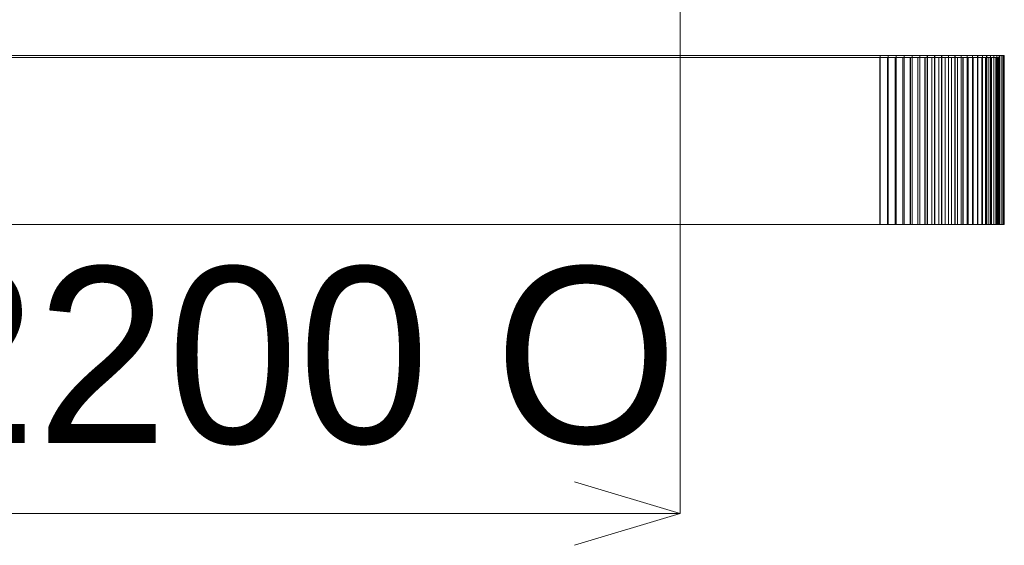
# Model space of a CAD drawing. Header units: millimetres. Extents: x -2233 to 65662, y -50530 to 6847.
# Tile 438 of 656: x 25012 to 26410, y -20425 to -19679. Entities that reach past the tile are written whole.
import ezdxf

# ---------------------------------------------------------------- set-up
doc = ezdxf.new("R2010")
doc.units = ezdxf.units.MM
doc.layers.add('COTAS_O', color=1, linetype='Continuous', lineweight=0)
doc.layers.add('superior_briquetadora', color=7, linetype='Continuous', lineweight=0)
doc.dimstyles.new('R19_100', dxfattribs={"dimtxt": 250, "dimasz": 150, "dimexe": 150, "dimexo": 80, "dimgap": 100, "dimtad": 1, "dimtih": 1, "dimtoh": 1, "dimdsep": 46, "dimcen": 0.09, "dimadec": 0, "dimazin": 0, "dimtfac": 1, "dimtdec": 4, "dimtofl": 0, "dimtmove": 0, "dimatfit": 3, "dimfxl": 1, "dimtolj": 1, "dimtzin": 0, "dimarcsym": 0})

# ---------------------------------------------------------------- blocks, each defined once
blk = doc.blocks.new('DIM_R32_34')
at = {"layer": 'COTAS_O'}
for p, q in [((23750.1, -19480), (23750.1, -20380)), ((25950.1, -19480), (25950.1, -20380)), ((23750.1, -20380), (23900.1, -20335)), ((25950.1, -20380), (25800.1, -20335)), ((23750.1, -20380), (25950.1, -20380)), ((23750.1, -20380), (23900.1, -20425)), ((25950.1, -20380), (25800.1, -20425))]:
    blk.add_line(p, q, dxfattribs=at)
blk.add_text('2200 O', height=250, dxfattribs=at).set_placement((24850.1, -20280))

msp = doc.modelspace()

# ---------------------------------------------------------------- linework, layer by layer
at = {"layer": 'superior_briquetadora'}
for p, q in [((24475.988, -19733), (26233.099, -19733)), ((24476.561, -19730), (26233.672, -19730)), ((26244.019, -19733), (24497.707, -19733)), ((26245.072, -19730), (24498.76, -19730)), ((26233.099, -19970), (26233.099, -19733)), ((26233.099, -19733), (26244.179, -19733)), ((26233.672, -19730), (26245.239, -19730)), ((26233.672, -19970), (26233.672, -19730)), ((26244.019, -19970), (26244.019, -19733)), ((26255.01, -19733), (26244.019, -19733)), ((26244.179, -19970), (26244.179, -19733)), ((26244.179, -19733), (26255.168, -19733)), ((26256.546, -19730), (26245.072, -19730)), ((26245.072, -19970), (26245.072, -19730)), ((26245.239, -19730), (26256.711, -19730)), ((26245.239, -19970), (26245.239, -19730)), ((26265.87, -19733), (26255.01, -19733)), ((26255.01, -19970), (26255.01, -19733)), ((26255.168, -19970), (26255.168, -19733)), ((26255.168, -19733), (26266.026, -19733)), ((26267.884, -19730), (26256.546, -19730)), ((26256.546, -19970), (26256.546, -19730)), ((26256.711, -19730), (26268.047, -19730)), ((26256.711, -19970), (26256.711, -19730)), ((26276.559, -19733), (26265.87, -19733)), ((26265.87, -19970), (26265.87, -19733)), ((26266.026, -19970), (26266.026, -19733)), ((26266.026, -19733), (26276.712, -19733)), ((26279.042, -19730), (26267.884, -19730)), ((26267.884, -19970), (26267.884, -19730)), ((26268.047, -19730), (26279.202, -19730)), ((26268.047, -19970), (26268.047, -19730)), ((26287.036, -19733), (26276.559, -19733)), ((26276.559, -19970), (26276.559, -19733)), ((26276.712, -19970), (26276.712, -19733)), ((26276.712, -19733), (26287.186, -19733)), ((26289.98, -19730), (26279.042, -19730)), ((26279.042, -19970), (26279.042, -19730)), ((26279.202, -19730), (26290.136, -19730)), ((26279.202, -19970), (26279.202, -19730)), ((26297.262, -19733), (26287.036, -19733)), ((26287.036, -19970), (26287.036, -19733)), ((26287.186, -19970), (26287.186, -19733)), ((26287.186, -19733), (26297.408, -19733)), ((26300.656, -19730), (26289.98, -19730)), ((26289.98, -19970), (26289.98, -19730)), ((26290.136, -19730), (26300.808, -19730)), ((26290.136, -19970), (26290.136, -19730)), ((26307.2, -19733), (26297.262, -19733)), ((26297.262, -19970), (26297.262, -19733)), ((26297.408, -19970), (26297.408, -19733)), ((26297.408, -19733), (26307.341, -19733)), ((26311.03, -19730), (26300.656, -19730)), ((26300.656, -19970), (26300.656, -19730)), ((26300.808, -19730), (26311.177, -19730)), ((26300.808, -19970), (26300.808, -19730)), ((26316.81, -19733), (26307.2, -19733)), ((26307.2, -19970), (26307.2, -19733)), ((26307.341, -19970), (26307.341, -19733)), ((26307.341, -19733), (26316.947, -19733)), ((26321.063, -19730), (26311.03, -19730)), ((26311.03, -19970), (26311.03, -19730)), ((26311.177, -19730), (26321.205, -19730)), ((26311.177, -19970), (26311.177, -19730)), ((26326.059, -19733), (26316.81, -19733)), ((26316.81, -19970), (26316.81, -19733)), ((26316.947, -19970), (26316.947, -19733)), ((26316.947, -19733), (26326.19, -19733)), ((26330.718, -19730), (26321.063, -19730)), ((26321.063, -19970), (26321.063, -19730)), ((26321.205, -19730), (26330.855, -19730)), ((26321.205, -19970), (26321.205, -19730)), ((26334.911, -19733), (26326.059, -19733)), ((26326.059, -19970), (26326.059, -19733)), ((26326.19, -19970), (26326.19, -19733)), ((26326.19, -19733), (26335.036, -19733)), ((26339.959, -19730), (26330.718, -19730)), ((26330.718, -19970), (26330.718, -19730)), ((26330.855, -19730), (26340.089, -19730)), ((26330.855, -19970), (26330.855, -19730)), ((26343.332, -19733), (26334.911, -19733)), ((26334.911, -19970), (26334.911, -19733)), ((26335.036, -19970), (26335.036, -19733)), ((26335.036, -19733), (26343.451, -19733)), ((26348.75, -19730), (26339.959, -19730)), ((26339.959, -19970), (26339.959, -19730)), ((26340.089, -19730), (26348.874, -19730)), ((26340.089, -19970), (26340.089, -19730)), ((26351.292, -19733), (26343.332, -19733)), ((26343.332, -19970), (26343.332, -19733)), ((26343.451, -19970), (26343.451, -19733)), ((26343.451, -19733), (26351.404, -19733)), ((26357.06, -19730), (26348.75, -19730)), ((26348.75, -19970), (26348.75, -19730)), ((26348.874, -19730), (26357.177, -19730)), ((26348.874, -19970), (26348.874, -19730)), ((26358.76, -19733), (26351.292, -19733)), ((26351.292, -19970), (26351.292, -19733)), ((26351.404, -19970), (26351.404, -19733)), ((26351.404, -19733), (26358.865, -19733)), ((26364.857, -19730), (26357.06, -19730)), ((26357.06, -19970), (26357.06, -19730)), ((26357.177, -19730), (26364.966, -19730)), ((26357.177, -19970), (26357.177, -19730)), ((26365.709, -19733), (26358.76, -19733)), ((26358.76, -19970), (26358.76, -19733)), ((26358.865, -19970), (26358.865, -19733)), ((26358.865, -19733), (26365.806, -19733)), ((26372.111, -19730), (26364.857, -19730)), ((26364.857, -19970), (26364.857, -19730)), ((26364.966, -19730), (26372.212, -19730)), ((26364.966, -19970), (26364.966, -19730)), ((26372.113, -19733), (26365.709, -19733)), ((26365.709, -19970), (26365.709, -19733)), ((26365.806, -19970), (26365.806, -19733)), ((26365.806, -19733), (26372.201, -19733)), ((26378.796, -19730), (26372.111, -19730)), ((26372.111, -19970), (26372.111, -19730)), ((26377.947, -19733), (26372.113, -19733)), ((26372.113, -19970), (26372.113, -19733)), ((26372.201, -19970), (26372.201, -19733)), ((26372.201, -19733), (26378.027, -19733)), ((26372.212, -19730), (26378.889, -19730)), ((26372.212, -19970), (26372.212, -19730)), ((26383.19, -19733), (26377.947, -19733)), ((26377.947, -19970), (26377.947, -19733)), ((26378.027, -19970), (26378.027, -19733)), ((26378.027, -19733), (26383.261, -19733)), ((26384.887, -19730), (26378.796, -19730)), ((26378.796, -19970), (26378.796, -19730)), ((26378.889, -19730), (26384.97, -19730)), ((26378.889, -19970), (26378.889, -19730)), ((26387.822, -19733), (26383.19, -19733)), ((26383.19, -19970), (26383.19, -19733)), ((26383.261, -19970), (26383.261, -19733)), ((26383.261, -19733), (26387.884, -19733)), ((26390.36, -19730), (26384.887, -19730)), ((26384.887, -19970), (26384.887, -19730)), ((26384.97, -19730), (26390.435, -19730)), ((26384.97, -19970), (26384.97, -19730)), ((26391.825, -19733), (26387.822, -19733)), ((26387.822, -19970), (26387.822, -19733)), ((26387.884, -19970), (26387.884, -19733)), ((26387.884, -19733), (26391.878, -19733)), ((26395.195, -19730), (26390.36, -19730)), ((26390.36, -19970), (26390.36, -19730)), ((26390.435, -19730), (26395.261, -19730)), ((26390.435, -19970), (26390.435, -19730)), ((26395.186, -19733), (26391.825, -19733)), ((26391.825, -19970), (26391.825, -19733)), ((26391.878, -19970), (26391.878, -19733)), ((26391.878, -19733), (26395.229, -19733)), ((26397.89, -19733), (26395.186, -19733)), ((26395.186, -19970), (26395.186, -19733)), ((26399.375, -19730), (26395.195, -19730)), ((26395.195, -19970), (26395.195, -19730)), ((26395.229, -19970), (26395.229, -19733)), ((26395.229, -19733), (26397.924, -19733)), ((26395.261, -19730), (26399.431, -19730)), ((26395.261, -19970), (26395.261, -19730)), ((26399.929, -19733), (26397.89, -19733)), ((26397.89, -19970), (26397.89, -19733)), ((26397.924, -19970), (26397.924, -19733)), ((26397.924, -19733), (26399.953, -19733)), ((26402.883, -19730), (26399.375, -19730)), ((26399.375, -19970), (26399.375, -19730)), ((26399.431, -19730), (26402.929, -19730)), ((26399.431, -19970), (26399.431, -19730)), ((26401.294, -19733), (26399.929, -19733)), ((26399.929, -19970), (26399.929, -19733)), ((26399.953, -19970), (26399.953, -19733)), ((26399.953, -19733), (26401.308, -19733)), ((26401.98, -19733), (26401.294, -19733)), ((26401.294, -19970), (26401.294, -19733)), ((26401.308, -19970), (26401.308, -19733)), ((26401.308, -19733), (26401.985, -19733)), ((26401.985, -19970), (26401.985, -19733)), ((26405.706, -19730), (26402.883, -19730)), ((26402.883, -19970), (26402.883, -19730)), ((26402.929, -19730), (26405.742, -19730)), ((26402.929, -19970), (26402.929, -19730)), ((26407.835, -19730), (26405.706, -19730)), ((26405.706, -19970), (26405.706, -19730)), ((26405.742, -19730), (26407.86, -19730)), ((26405.742, -19970), (26405.742, -19730)), ((26409.26, -19730), (26407.835, -19730)), ((26407.835, -19970), (26407.835, -19730)), ((26407.86, -19730), (26409.275, -19730)), ((26407.86, -19970), (26407.86, -19730)), ((26409.976, -19730), (26409.26, -19730)), ((26409.26, -19970), (26409.26, -19730)), ((26409.275, -19730), (26409.981, -19730)), ((26409.275, -19970), (26409.275, -19730)), ((26409.981, -19970), (26409.981, -19730)), ((24475.988, -19970), (26233.099, -19970)), ((24476.561, -19970), (26233.672, -19970)), ((26244.019, -19970), (24497.707, -19970)), ((26245.072, -19970), (24498.76, -19970)), ((26233.099, -19970), (26244.179, -19970)), ((26233.672, -19970), (26245.239, -19970)), ((26255.01, -19970), (26244.019, -19970)), ((26244.179, -19970), (26255.168, -19970)), ((26256.546, -19970), (26245.072, -19970)), ((26245.239, -19970), (26256.711, -19970)), ((26265.87, -19970), (26255.01, -19970)), ((26255.168, -19970), (26266.026, -19970)), ((26267.884, -19970), (26256.546, -19970)), ((26256.711, -19970), (26268.047, -19970)), ((26276.559, -19970), (26265.87, -19970)), ((26266.026, -19970), (26276.712, -19970)), ((26279.042, -19970), (26267.884, -19970)), ((26268.047, -19970), (26279.202, -19970)), ((26287.036, -19970), (26276.559, -19970)), ((26276.712, -19970), (26287.186, -19970)), ((26289.98, -19970), (26279.042, -19970)), ((26279.202, -19970), (26290.136, -19970)), ((26297.262, -19970), (26287.036, -19970)), ((26287.186, -19970), (26297.408, -19970)), ((26300.656, -19970), (26289.98, -19970)), ((26290.136, -19970), (26300.808, -19970)), ((26307.2, -19970), (26297.262, -19970)), ((26297.408, -19970), (26307.341, -19970)), ((26311.03, -19970), (26300.656, -19970)), ((26300.808, -19970), (26311.177, -19970)), ((26316.81, -19970), (26307.2, -19970)), ((26307.341, -19970), (26316.947, -19970)), ((26321.063, -19970), (26311.03, -19970)), ((26311.177, -19970), (26321.205, -19970)), ((26326.059, -19970), (26316.81, -19970)), ((26316.947, -19970), (26326.19, -19970)), ((26330.718, -19970), (26321.063, -19970)), ((26321.205, -19970), (26330.855, -19970)), ((26334.911, -19970), (26326.059, -19970)), ((26326.19, -19970), (26335.036, -19970)), ((26339.959, -19970), (26330.718, -19970)), ((26330.855, -19970), (26340.089, -19970)), ((26343.332, -19970), (26334.911, -19970)), ((26335.036, -19970), (26343.451, -19970)), ((26348.75, -19970), (26339.959, -19970)), ((26340.089, -19970), (26348.874, -19970)), ((26351.292, -19970), (26343.332, -19970)), ((26343.451, -19970), (26351.404, -19970)), ((26357.06, -19970), (26348.75, -19970)), ((26348.874, -19970), (26357.177, -19970)), ((26358.76, -19970), (26351.292, -19970)), ((26351.404, -19970), (26358.865, -19970)), ((26364.857, -19970), (26357.06, -19970)), ((26357.177, -19970), (26364.966, -19970)), ((26365.709, -19970), (26358.76, -19970)), ((26358.865, -19970), (26365.806, -19970)), ((26372.111, -19970), (26364.857, -19970)), ((26364.966, -19970), (26372.212, -19970)), ((26372.113, -19970), (26365.709, -19970)), ((26365.806, -19970), (26372.201, -19970)), ((26378.796, -19970), (26372.111, -19970)), ((26377.947, -19970), (26372.113, -19970)), ((26372.201, -19970), (26378.027, -19970)), ((26372.212, -19970), (26378.889, -19970)), ((26383.19, -19970), (26377.947, -19970)), ((26378.027, -19970), (26383.261, -19970)), ((26384.887, -19970), (26378.796, -19970)), ((26378.889, -19970), (26384.97, -19970)), ((26387.822, -19970), (26383.19, -19970)), ((26383.261, -19970), (26387.884, -19970)), ((26390.36, -19970), (26384.887, -19970)), ((26384.97, -19970), (26390.435, -19970)), ((26391.825, -19970), (26387.822, -19970)), ((26387.884, -19970), (26391.878, -19970)), ((26395.195, -19970), (26390.36, -19970)), ((26390.435, -19970), (26395.261, -19970)), ((26395.186, -19970), (26391.825, -19970)), ((26391.878, -19970), (26395.229, -19970)), ((26397.89, -19970), (26395.186, -19970)), ((26399.375, -19970), (26395.195, -19970)), ((26395.229, -19970), (26397.924, -19970)), ((26395.261, -19970), (26399.431, -19970)), ((26399.929, -19970), (26397.89, -19970)), ((26397.924, -19970), (26399.953, -19970)), ((26402.883, -19970), (26399.375, -19970)), ((26399.431, -19970), (26402.929, -19970)), ((26401.294, -19970), (26399.929, -19970)), ((26399.953, -19970), (26401.308, -19970)), ((26401.98, -19970), (26401.294, -19970)), ((26401.308, -19970), (26401.985, -19970)), ((26405.706, -19970), (26402.883, -19970)), ((26402.929, -19970), (26405.742, -19970)), ((26407.835, -19970), (26405.706, -19970)), ((26405.742, -19970), (26407.86, -19970)), ((26409.26, -19970), (26407.835, -19970)), ((26407.86, -19970), (26409.275, -19970)), ((26409.976, -19970), (26409.26, -19970)), ((26409.275, -19970), (26409.981, -19970))]:
    msp.add_line(p, q, dxfattribs=at)

# ---------------------------------------------------------------- dimensions: what is measured, and where the dimension line sits
at = {"layer": 'COTAS_O'}
dim = msp.add_aligned_dim(p1=(23750.067, -19480), p2=(25950.067, -19480), distance=-900, text='<> O', dimstyle='R19_100', dxfattribs=at)
dim.commit()
dim.dimension.update_dxf_attribs({"geometry": 'DIM_R32_34', "text_midpoint": (24850.067, -20380)})

doc.saveas('drawing.dxf')
